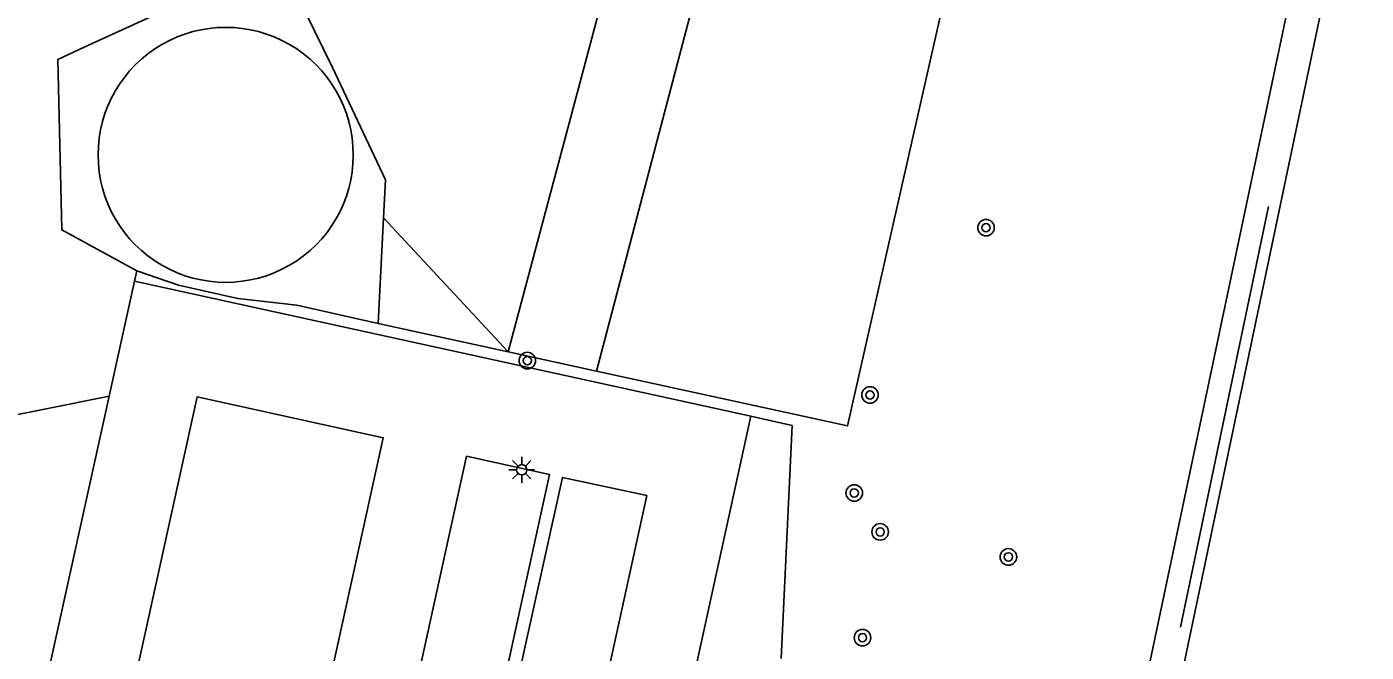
# Model space of a CAD drawing. Extents: x 128999 to 131010, y 395498 to 399007.
# Drawn here: x 129789.1 to 129853.9, y 397249.7 to 397280 of the extents above; entities that cross this region are included whole.
import ezdxf

# ---------------------------------------------------------------- set-up
doc = ezdxf.new("R2010")
doc.units = 0
for name, color, linetype in [('gg-afsc-hekwerk', 7, 'Continuous'), ('gg-bbg-opslagtank', 7, 'Continuous'), ('gg-knt-verharding', 7, 'Continuous'), ('gt-grn-groengrens', 7, 'Continuous'), ('gt-symb-boom', 7, 'Continuous'), ('gt-symb-lichtmast', 7, 'Continuous')]:
    doc.layers.add(name, color=color, linetype=linetype)

# ---------------------------------------------------------------- blocks, each defined once
blk = doc.blocks.new('gt0-BOOM')
at = {"layer": 'gt-symb-boom'}
for radius in [0.4, 0.2]:
    blk.add_circle((0, 0), radius, dxfattribs=at)
blk = doc.blocks.new('gt0-LMAST')
at = {"layer": 'gt-symb-lichtmast'}
for p, q in [((-0.182, 0.173), (-0.447, 0.438)), ((-0.005, 0.246), (-0.005, 0.621)), ((0.172, 0.173), (0.437, 0.438)), ((-0.255, -0.004), (-0.63, -0.004)), ((-0.182, -0.181), (-0.447, -0.446)), ((-0.005, -0.254), (-0.005, -0.629)), ((0.437, -0.446), (0.172, -0.181)), ((0.245, -0.004), (0.62, -0.004))]:
    blk.add_line(p, q, dxfattribs=at)
blk.add_circle((-0.005, -0.004), 0.25, dxfattribs=at)

msp = doc.modelspace()

# ---------------------------------------------------------------- linework, layer by layer
at = {"layer": 'gg-afsc-hekwerk'}
for p, q in [((129800.521, 397283.01), (129791.867, 397279.035)), ((129844.919, 397250.954), (129849.176, 397271.325)), ((129806.098, 397265.664), (129806.357, 397270.78)), ((129794.41, 397268.215), (129794.301, 397267.72)), ((129794.301, 397267.72), (129793.07, 397262.147)), ((129812.39, 397264.291), (129806.098, 397265.664)), ((129816.649, 397263.361), (129812.39, 397264.291)), ((129826.659, 397261.177), (129816.649, 397263.361))]:
    msp.add_line(p, q, dxfattribs=at)
for points in [[(129853.716, 397363.812), (129850.874, 397354.404), (129845.607, 397335.284), (129838.057, 397301.611), (129828.809, 397260.708), (129826.659, 397261.177)], [(129806.357, 397270.78), (129806.45, 397272.616), (129803.876, 397278.057), (129801.29, 397283.363)], [(129791.867, 397279.035), (129790.599, 397278.452), (129790.789, 397270.197), (129794.41, 397268.215)], [(129794.41, 397268.215), (129796.437, 397267.519), (129799.296, 397266.872), (129802.153, 397266.555), (129806.098, 397265.664)], [(129793.07, 397262.147), (129761.054, 397255.712), (129761.595, 397252.026)], [(129793.07, 397262.147), (129784.571, 397223.661), (129794.725, 397221.281)]]:
    msp.add_lwpolyline(points, dxfattribs=at)
at = {"layer": 'gg-bbg-opslagtank'}
for centre, start, end in [((129798.716, 397273.828), 359.99536, 180.00464), ((129798.716, 397273.827), 179.99536, 0.00464)]:
    msp.add_arc(centre, 6.173, start, end, dxfattribs=at)
at = {"layer": 'gg-knt-verharding'}
msp.add_line((129794.301, 397267.72), (129824.132, 397261.171), dxfattribs=at)
for points in [[(129839.462, 397230.434), (129852.087, 397290.354), (129853.505, 397290.113), (129853.582, 397290.521), (129864.154, 397288.274), (129864.326, 397289.046)], [(129841.634, 397232.75), (129853.516, 397289.378), (129949.95, 397269.108), (129938.091, 397212.56), (129841.634, 397232.75)], [(129789.758, 397227.644), (129798.752, 397225.631), (129806.335, 397260.129), (129797.33, 397262.105), (129789.758, 397227.644)], [(129824.132, 397261.171), (129805.222, 397174.794), (129809.93, 397175.801)], [(129824.132, 397261.171), (129826.123, 397260.721), (129825.586, 397249.443)], [(129791.229, 397171.977), (129795.709, 397172.878), (129814.385, 397258.355), (129810.37, 397259.236), (129791.229, 397171.977)], [(129796.293, 397172.999), (129800.833, 397173.912), (129819.088, 397257.33), (129815.004, 397258.208), (129807.159, 397222.687), (129802.919, 397203.136), (129798.583, 397183.57), (129796.293, 397172.999)]]:
    msp.add_lwpolyline(points, dxfattribs=at)
for centre, radius, start, end in [((129750.033, 397315.336), 48.181, 310.27402, 345.6376), ((129752.044, 397314.328), 49.585, 309.44053, 346.24647)]:
    msp.add_arc(centre, radius, start, end, dxfattribs=at)
at = {"layer": 'gt-grn-groengrens'}
msp.add_line((129806.357, 397270.78), (129812.39, 397264.291), dxfattribs=at)
for points in [[(129812.39, 397264.291), (129838.678, 397362.932), (129840.324, 397367.941)], [(129816.649, 397263.361), (129840.136, 397352.722), (129844.53, 397366.644)]]:
    msp.add_lwpolyline(points, dxfattribs=at)

# ---------------------------------------------------------------- block references
at = {"layer": 'gt-symb-boom'}
for p in [(129835.505, 397270.301), (129813.309, 397263.867), (129829.89, 397262.204), (129829.128, 397257.458), (129830.381, 397255.573), (129836.587, 397254.362), (129829.527, 397250.452)]:
    msp.add_blockref('gt0-BOOM', p, dxfattribs=at)
at = {"layer": 'gt-symb-lichtmast'}
msp.add_blockref('gt0-LMAST', (129813.045, 397258.584), dxfattribs=at)

doc.saveas('drawing.dxf')
